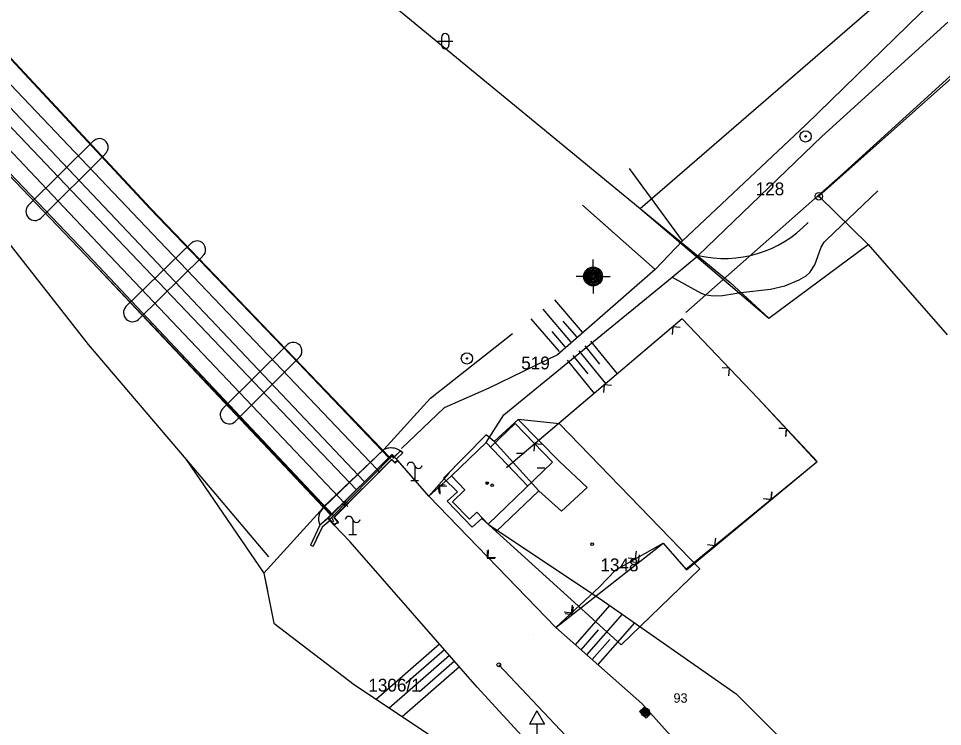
# Model space of a CAD drawing. Extents: x -469926 to -462499, y -1098642 to -1092733.
# Drawn here: x -466934.2 to -466811.6, y -1092972.3 to -1092878.4 of the extents above; entities that cross this region are included whole.
import ezdxf

# ---------------------------------------------------------------- set-up
doc = ezdxf.new("R2010")
doc.units = 0
for name, color, linetype in [('Vrstva 1', 7, 'Continuous'), ('Vrstva 10', 7, 'Continuous'), ('Vrstva 11', 7, 'Continuous'), ('Vrstva 12', 7, 'Continuous'), ('Vrstva 13', 7, 'Continuous'), ('Vrstva 18', 7, 'Continuous'), ('Vrstva 20', 7, 'Continuous'), ('Vrstva 21', 7, 'Continuous'), ('Vrstva 23', 7, 'Continuous'), ('Vrstva 24', 7, 'Continuous'), ('Vrstva 25', 7, 'Continuous'), ('Vrstva 27', 7, 'Continuous'), ('Vrstva 29', 7, 'Continuous'), ('Vrstva 4', 7, 'Continuous'), ('Vrstva 42', 7, 'Continuous'), ('Vrstva 46', 7, 'Continuous'), ('Vrstva 47', 7, 'Continuous'), ('Vrstva 48', 7, 'Continuous'), ('Vrstva 50', 7, 'Continuous'), ('Vrstva 7', 7, 'Continuous'), ('Vrstva 9', 7, 'Continuous')]:
    doc.layers.add(name, color=color, linetype=linetype)

msp = doc.modelspace()

# ---------------------------------------------------------------- linework, layer by layer
at = {"layer": 'Vrstva 1'}
for p, q in [((-466787.37, -1092865.83), (-466828.01, -1092902)), ((-466828.01, -1092902), (-466821.48, -1092908.37)), ((-466851.7, -1092903.61), (-466839.77, -1092913.43)), ((-466834.64, -1092918.16), (-466821.48, -1092908.37)), ((-466821.48, -1092908.37), (-466810.97, -1092920.36)), ((-466839.77, -1092913.43), (-466834.64, -1092918.16)), ((-466867.91, -1092931.6), (-466871.1, -1092934.49)), ((-466862.41, -1092932.19), (-466867.91, -1092931.6)), ((-466846.47, -1092948.64), (-466862.41, -1092932.19)), ((-466872.15, -1092933.62), (-466877.8, -1092939.36)), ((-466871.1, -1092934.49), (-466872.15, -1092933.62)), ((-466877.8, -1092939.36), (-466875.93, -1092941.19)), ((-466875.93, -1092941.19), (-466877.34, -1092942.44)), ((-466877.34, -1092942.44), (-466873.99, -1092945.86)), ((-466873.99, -1092945.86), (-466872.73, -1092944.74)), ((-466872.73, -1092944.74), (-466870.8, -1092946.43)), ((-466870.8, -1092946.43), (-466854.23, -1092961.47)), ((-466843.8, -1092951.4), (-466846.47, -1092948.64)), ((-466854.23, -1092961.47), (-466843.8, -1092951.4))]:
    msp.add_line(p, q, dxfattribs=at)
at = {"layer": 'Vrstva 10'}
msp.add_lwpolyline([(-466924.31, -1092843.59), (-466908.51, -1092856.47), (-466891.65, -1092870.21), (-466889.25, -1092872.7), (-466851.7, -1092903.61), (-466834.64, -1092918.16), (-466821.48, -1092908.37), (-466810.97, -1092920.36)], dxfattribs=at)
for centre in [(-466890.88, -1092942.72), (-466870.47, -1092964.13)]:
    msp.add_circle(centre, 0.25, dxfattribs=at)
at = {"layer": 'Vrstva 12'}
msp.add_line((-466868.1, -1092936.05), (-466867.1, -1092936.05), dxfattribs=at)
for radius in [0.175, 0.175, 0.075, 0.075]:
    msp.add_circle((-466872, -1092940.02), radius, dxfattribs=at)
at = {"layer": 'Vrstva 13'}
for centre, radius in [((-466851.06, -1092970.45), 0.5), ((-466850.96, -1092970.38), 0.5), ((-466851.06, -1092970.45), 0.36), ((-466850.96, -1092970.38), 0.36), ((-466851.06, -1092970.45), 0.22), ((-466850.96, -1092970.38), 0.22), ((-466851.06, -1092970.45), 0.08), ((-466850.96, -1092970.38), 0.08)]:
    msp.add_circle(centre, radius, dxfattribs=at)
at = {"layer": 'Vrstva 18'}
for p, q in [((-466881.63, -1092937.69), (-466881.63, -1092939.69)), ((-466882.13, -1092939.69), (-466881.13, -1092939.69)), ((-466889.85, -1092944.84), (-466889.85, -1092946.84)), ((-466890.35, -1092946.84), (-466889.35, -1092946.84))]:
    msp.add_line(p, q, dxfattribs=at)
for centre, start, end in [((-466882.13, -1092937.8), 12.6804, 167.3196), ((-466881.13, -1092937.57), 192.6804, 347.3196), ((-466890.35, -1092944.95), 12.6804, 167.3196), ((-466889.35, -1092944.73), 192.6804, 347.3196)]:
    msp.add_arc(centre, 0.512, start, end, dxfattribs=at)
at = {"layer": 'Vrstva 20'}
for p, q in [((-466878.08, -1092880.93), (-466878.08, -1092881.93)), ((-466878.08, -1092880.93), (-466878.08, -1092881.93)), ((-466877.08, -1092880.93), (-466877.08, -1092881.93)), ((-466877.08, -1092880.93), (-466877.08, -1092881.93)), ((-466878.58, -1092881.43), (-466876.58, -1092881.43)), ((-466878.58, -1092881.43), (-466876.58, -1092881.43))]:
    msp.add_line(p, q, dxfattribs=at)
for centre, start, end in [((-466877.58, -1092880.93), 0, 180), ((-466877.58, -1092880.93), 0, 180), ((-466877.58, -1092881.93), 180, 0), ((-466877.58, -1092881.93), 180, 0)]:
    msp.add_arc(centre, 0.5, start, end, dxfattribs=at)
at = {"layer": 'Vrstva 21'}
for p, q in [((-466865.41, -1092970.21), (-466866.41, -1092972.01)), ((-466865.41, -1092970.21), (-466864.41, -1092972.01)), ((-466864.41, -1092972.01), (-466866.41, -1092972.01)), ((-466865.41, -1092972.01), (-466865.41, -1092974.01))]:
    msp.add_line(p, q, dxfattribs=at)
at = {"layer": 'Vrstva 23'}
msp.add_line((-466827.59, -1092894.05), (-466810.9, -1092878.9), dxfattribs=at)
for points in [[(-466829.73, -1092892.51), (-466814.56, -1092877.78), (-466795.8, -1092860.08), (-466773.47, -1092837.51)], [(-466829.73, -1092892.51), (-466846.1, -1092907.89), (-466849.71, -1092911.72), (-466862.66, -1092923.04), (-466871.77, -1092927.42), (-466877.73, -1092930.03), (-466883.38, -1092935.46)], [(-466872.14, -1092934.64), (-466869.79, -1092930.97), (-466847.48, -1092912.73), (-466844.01, -1092909.84), (-466827.59, -1092894.05)], [(-466847.48, -1092912.73), (-466843.71, -1092914.79), (-466843.17, -1092915.02), (-466842.02, -1092915.21), (-466840.8, -1092915.14), (-466839.16, -1092914.89), (-466838.36, -1092914.77), (-466834.43, -1092914.3), (-466832.5, -1092913.85), (-466830.62, -1092913.08), (-466829.71, -1092912.53), (-466829.22, -1092912.12), (-466828.56, -1092911.08), (-466827.69, -1092908.74), (-466827.28, -1092908.06), (-466827.01, -1092907.76), (-466820.18, -1092901.27)], [(-466881.49, -1092933.65), (-466883.38, -1092935.46)]]:
    msp.add_lwpolyline(points, dxfattribs=at)
msp.add_arc((-466840.52, -1092894.97), 15.27, 256.779, 316.5372, dxfattribs=at)
at = {"layer": 'Vrstva 24'}
for p, q in [((-467003.62, -1092810.4), (-466916.65, -1092903.61)), ((-466924.21, -1092894.62), (-466932.89, -1092903.2)), ((-466931.21, -1092904.9), (-466922.71, -1092896.4)), ((-466916.65, -1092903.61), (-466884.96, -1092936.58)), ((-466911.27, -1092908.2), (-466919.95, -1092916.63)), ((-466918.27, -1092918.33), (-466909.76, -1092909.97)), ((-466907.13, -1092930.18), (-466898.49, -1092921.64)), ((-466907.13, -1092930.18), (-466898.49, -1092921.64)), ((-466897.03, -1092923.45), (-466905.45, -1092931.87)), ((-466897.03, -1092923.45), (-466905.45, -1092931.87)), ((-466885.67, -1092935.54), (-466893.75, -1092943.24)), ((-466885.67, -1092935.54), (-466893.75, -1092943.24)), ((-466884.32, -1092936.53), (-466883.51, -1092935.76)), ((-466884.32, -1092936.53), (-466883.51, -1092935.76)), ((-466883.22, -1092936), (-466884.05, -1092936.81)), ((-466883.22, -1092936), (-466883.51, -1092935.76)), ((-466883.5, -1092935.76), (-466883.51, -1092935.76)), ((-466884.61, -1092936.25), (-466893.09, -1092944.57)), ((-466884.61, -1092936.25), (-466893.09, -1092944.57)), ((-466892.34, -1092944.55), (-466884.64, -1092936.91)), ((-466892.34, -1092944.55), (-466884.64, -1092936.91)), ((-466884.64, -1092936.91), (-466884.26, -1092937.31)), ((-466884.64, -1092936.91), (-466884.62, -1092936.93)), ((-466883.89, -1092936.97), (-466884.61, -1092936.25)), ((-466884.28, -1092936.58), (-466884.61, -1092936.25)), ((-466884.26, -1092937.31), (-466883.89, -1092936.97)), ((-466893.75, -1092943.24), (-466892.71, -1092944.21)), ((-466893.75, -1092943.24), (-466892.71, -1092944.21)), ((-466893.09, -1092944.57), (-466894.21, -1092945.6)), ((-466893.09, -1092944.57), (-466894.21, -1092945.6)), ((-466892.31, -1092945.49), (-466893.09, -1092944.57)), ((-466892.52, -1092945.24), (-466893.09, -1092944.57)), ((-466891.75, -1092945.29), (-466892.34, -1092944.55)), ((-466892.12, -1092944.82), (-466892.34, -1092944.55)), ((-466894.21, -1092945.6), (-466895.47, -1092948.24)), ((-466894.21, -1092945.6), (-466895.47, -1092948.24)), ((-466893.89, -1092945.85), (-466895.11, -1092948.41)), ((-466893.89, -1092945.85), (-466894.68, -1092947.5)), ((-466892.83, -1092944.88), (-466893.89, -1092945.85)), ((-466892.83, -1092944.88), (-466893.89, -1092945.85)), ((-466891.75, -1092945.29), (-466892.31, -1092945.49)), ((-466895.47, -1092948.24), (-466895.11, -1092948.41)), ((-466895.47, -1092948.24), (-466895.41, -1092948.27))]:
    msp.add_line(p, q, dxfattribs=at)
for points in [[(-466888.27, -1092939.86), (-466919.74, -1092906.65), (-467007.49, -1092814.04)], [(-466889.34, -1092940.92), (-466921.01, -1092907.72), (-467008.91, -1092815.38)], [(-467012.34, -1092818.65), (-466924.4, -1092910.74), (-466893.75, -1092943.24)], [(-466885.67, -1092935.54), (-466885.51, -1092935.47), (-466885.3, -1092935.38), (-466885.15, -1092935.35), (-466885.04, -1092935.33), (-466884.84, -1092935.31), (-466884.73, -1092935.31), (-466884.52, -1092935.33), (-466884.37, -1092935.36), (-466884.1, -1092935.43), (-466883.9, -1092935.51), (-466883.72, -1092935.61), (-466883.63, -1092935.67), (-466883.51, -1092935.76), (-466883.22, -1092936)], [(-466885.67, -1092935.54), (-466885.51, -1092935.47), (-466885.3, -1092935.38), (-466885.15, -1092935.35), (-466885.04, -1092935.33), (-466884.84, -1092935.31), (-466884.73, -1092935.31), (-466884.52, -1092935.33), (-466884.37, -1092935.36), (-466884.1, -1092935.43), (-466883.9, -1092935.51), (-466883.72, -1092935.61), (-466883.63, -1092935.67), (-466883.51, -1092935.76), (-466883.5, -1092935.76)]]:
    msp.add_lwpolyline(points, dxfattribs=at)
for centre, radius in [((-466829.76, -1092894.05), 0.75), ((-466829.76, -1092894.05), 0.1), ((-466828.01, -1092902), 0.5), ((-466828.01, -1092902), 0.1), ((-466874.7, -1092923.5), 0.75), ((-466874.7, -1092923.5), 0.1)]:
    msp.add_circle(centre, radius, dxfattribs=at)
for centre, radius, start, end in [((-466923.46, -1092895.51), 1.16, 307.356, 130.2718), ((-466932, -1092904), 1.2, 138.2259, 311.231), ((-466910.51, -1092909.08), 1.16, 307.356, 130.2718), ((-466919.06, -1092917.43), 1.2, 138.2259, 311.231), ((-466897.74, -1092922.53), 1.16, 307.356, 130.2718), ((-466897.74, -1092922.53), 1.16, 307.356, 130.2718), ((-466906.23, -1092930.97), 1.2, 138.2259, 311.231), ((-466906.23, -1092930.97), 1.2, 138.2259, 311.231), ((-466892.32, -1092944.74), 2.07, 133.5978, 204.4654), ((-466892.32, -1092944.74), 2.07, 133.5978, 204.4654)]:
    msp.add_arc(centre, radius, start, end, dxfattribs=at)
at = {"layer": 'Vrstva 25'}
msp.add_line((-466865.38, -1092937.99), (-466864.38, -1092937.99), dxfattribs=at)
for centre in [(-466871.35, -1092940.32), (-466858.08, -1092948.12)]:
    msp.add_circle(centre, 0.175, dxfattribs=at)
at = {"layer": 'Vrstva 27'}
for p, q in [((-466857.96, -1092911.38), (-466857.96, -1092910.38)), ((-466859.21, -1092912.63), (-466860.21, -1092912.63)), ((-466856.71, -1092912.63), (-466855.71, -1092912.63)), ((-466857.96, -1092913.88), (-466857.96, -1092914.88))]:
    msp.add_line(p, q, dxfattribs=at)
for radius in [1.25, 1.11, 0.97, 0.83, 0.69, 0.55, 0.41, 0.27, 0.13]:
    msp.add_circle((-466857.96, -1092912.63), radius, dxfattribs=at)
at = {"layer": 'Vrstva 29'}
msp.add_line((-466858.23, -1092977.04), (-466870.47, -1092964.13), dxfattribs=at)
for points in [[(-466886.23, -1092938.62), (-466886.59, -1092938.24), (-466918.17, -1092905.11), (-467006.09, -1092812.71)], [(-466890.5, -1092943.12), (-466890.88, -1092942.72), (-466922.86, -1092909.06), (-467010.23, -1092816.63)]]:
    msp.add_lwpolyline(points, dxfattribs=at)
at = {"layer": 'Vrstva 4'}
for p, q in [((-466851.7, -1092903.61), (-466816.29, -1092872.98)), ((-466862.4, -1092937.17), (-466867.91, -1092931.6)), ((-466871.1, -1092934.49), (-466865.14, -1092941.06)), ((-466892.87, -1092944.81), (-466884.67, -1092936.44)), ((-466858.75, -1092940.59), (-466862.4, -1092937.17)), ((-466870.8, -1092946.43), (-466865.14, -1092941.06)), ((-466865.14, -1092941.06), (-466862.14, -1092943.75)), ((-466862.14, -1092943.75), (-466858.75, -1092940.59))]:
    msp.add_line(p, q, dxfattribs=at)
at = {"layer": 'Vrstva 42'}
for p, q in [((-467003.62, -1092810.4), (-466916.65, -1092903.61)), ((-466924.21, -1092894.62), (-466932.89, -1092903.2)), ((-466931.21, -1092904.9), (-466922.71, -1092896.4)), ((-466916.65, -1092903.61), (-466885.06, -1092936.66)), ((-466911.27, -1092908.2), (-466919.95, -1092916.63)), ((-466918.27, -1092918.33), (-466909.76, -1092909.97)), ((-466907.13, -1092930.18), (-466898.49, -1092921.64)), ((-466907.13, -1092930.18), (-466898.49, -1092921.64)), ((-466897.03, -1092923.45), (-466905.45, -1092931.87)), ((-466897.03, -1092923.45), (-466905.45, -1092931.87)), ((-466885.67, -1092935.54), (-466893.73, -1092943.27)), ((-466885.67, -1092935.54), (-466893.73, -1092943.27)), ((-466884.64, -1092936.24), (-466893.1, -1092944.67)), ((-466884.64, -1092936.24), (-466893.1, -1092944.67)), ((-466884.64, -1092936.24), (-466883.88, -1092937.01)), ((-466884.64, -1092936.24), (-466884.29, -1092936.59)), ((-466884.34, -1092936.55), (-466883.51, -1092935.76)), ((-466884.34, -1092936.55), (-466883.51, -1092935.76)), ((-466883.22, -1092936), (-466884.06, -1092936.82)), ((-466883.22, -1092936), (-466883.51, -1092935.76)), ((-466883.5, -1092935.76), (-466883.51, -1092935.76)), ((-466884.72, -1092936.91), (-466892.33, -1092944.6)), ((-466884.72, -1092936.91), (-466892.33, -1092944.6)), ((-466884.2, -1092937.38), (-466884.72, -1092936.91)), ((-466884.65, -1092936.97), (-466884.72, -1092936.91)), ((-466883.88, -1092937.01), (-466884.2, -1092937.38)), ((-466879.75, -1092941.77), (-466877.06, -1092938.69)), ((-466893.73, -1092943.27), (-466892.74, -1092944.3)), ((-466893.73, -1092943.27), (-466892.74, -1092944.3)), ((-466893.1, -1092944.67), (-466894.21, -1092945.6)), ((-466893.1, -1092944.67), (-466894.21, -1092945.6)), ((-466892.29, -1092945.61), (-466893.1, -1092944.67)), ((-466892.57, -1092945.29), (-466893.1, -1092944.67)), ((-466892.33, -1092944.6), (-466891.79, -1092945.23)), ((-466892.33, -1092944.6), (-466892.13, -1092944.83)), ((-466894.21, -1092945.6), (-466895.47, -1092948.24)), ((-466894.21, -1092945.6), (-466895.47, -1092948.24)), ((-466893.89, -1092945.85), (-466895.11, -1092948.41)), ((-466893.89, -1092945.85), (-466894.68, -1092947.5)), ((-466892.85, -1092944.97), (-466893.89, -1092945.85)), ((-466892.85, -1092944.97), (-466893.89, -1092945.85)), ((-466891.79, -1092945.23), (-466892.29, -1092945.61)), ((-466890.18, -1092947.82), (-466892.29, -1092945.61)), ((-466895.47, -1092948.24), (-466895.11, -1092948.41)), ((-466895.47, -1092948.24), (-466895.41, -1092948.27))]:
    msp.add_line(p, q, dxfattribs=at)
for points in [[(-466888.27, -1092939.86), (-466919.74, -1092906.65), (-467007.49, -1092814.04)], [(-466889.34, -1092940.92), (-466921.01, -1092907.72), (-467008.91, -1092815.38)], [(-467012.34, -1092818.65), (-466924.4, -1092910.74), (-466892.64, -1092944.21)], [(-466845.66, -1092917.41), (-466825.12, -1092899.29), (-466805.76, -1092881.7)], [(-466932.04, -1092990.39), (-466940.51, -1092984.79), (-466958.17, -1092971.11), (-466972.84, -1092960.15), (-466970.62, -1092939.8), (-466975.35, -1092921.23), (-466973.71, -1092906.89), (-466969.52, -1092889.89), (-466956.68, -1092884.21), (-466943.21, -1092898.4), (-466924.93, -1092921.63), (-466911.94, -1092936.9), (-466901.63, -1092951.96)], [(-466828.28, -1092937.19), (-466836.08, -1092928.78), (-466846.12, -1092918.23), (-466869.43, -1092938.01)], [(-466885.67, -1092935.54), (-466879.55, -1092928.78), (-466868.67, -1092920.18)], [(-466885.67, -1092935.54), (-466885.51, -1092935.47), (-466885.3, -1092935.38), (-466885.15, -1092935.35), (-466885.04, -1092935.33), (-466884.84, -1092935.31), (-466884.73, -1092935.31), (-466884.52, -1092935.33), (-466884.37, -1092935.36), (-466884.1, -1092935.43), (-466883.9, -1092935.51), (-466883.72, -1092935.61), (-466883.63, -1092935.67), (-466883.51, -1092935.76), (-466883.22, -1092936)], [(-466885.67, -1092935.54), (-466885.51, -1092935.47), (-466885.3, -1092935.38), (-466885.15, -1092935.35), (-466885.04, -1092935.33), (-466884.84, -1092935.31), (-466884.73, -1092935.31), (-466884.52, -1092935.33), (-466884.37, -1092935.36), (-466884.1, -1092935.43), (-466883.9, -1092935.51), (-466883.72, -1092935.61), (-466883.63, -1092935.67), (-466883.51, -1092935.76), (-466883.5, -1092935.76)], [(-466862.92, -1092959.18), (-466879.75, -1092941.77), (-466883.88, -1092937.01)], [(-466862.92, -1092959.18), (-466848.67, -1092947.98), (-466845.64, -1092951.45), (-466828.28, -1092937.19)], [(-466893.73, -1092943.27), (-466901.63, -1092951.96), (-466900.32, -1092958.61), (-466889.6, -1092966.78), (-466866.09, -1092982.42), (-466856.4, -1092997.62), (-466841.11, -1093014.46), (-466815.19, -1093041.52), (-466794.17, -1093059.52), (-466768.09, -1093087.52), (-466746.39, -1093109.51), (-466731.66, -1093130.44), (-466706.55, -1093152.53), (-466700.02, -1093160.09)], [(-466893.73, -1092943.27), (-466901.63, -1092951.96), (-466901.17, -1092954.32)], [(-466871.88, -1092945.46), (-466856.46, -1092955.77), (-466838.98, -1092967.96), (-466827.96, -1092978.93), (-466808.49, -1093000.46), (-466793.23, -1093016.87), (-466772.12, -1093036.98), (-466757.06, -1093055.41), (-466740.2, -1093080.31), (-466719.47, -1093103.76), (-466711.92, -1093111.42)], [(-466726.55, -1093121.9), (-466748.97, -1093097.4), (-466768.92, -1093077.66), (-466796.43, -1093047.51), (-466814.32, -1093029.03), (-466832.59, -1093009.24), (-466852.17, -1092990.16), (-466873.33, -1092967.08), (-466890.18, -1092947.82)], [(-466715.28, -1093112.9), (-466739.07, -1093088.51), (-466756.41, -1093065.07), (-466786.92, -1093039.88), (-466803.68, -1093018.75), (-466822.88, -1092999.45), (-466839.71, -1092982.36), (-466851.49, -1092969.25), (-466862.92, -1092959.18)]]:
    msp.add_lwpolyline(points, dxfattribs=at)
for centre, radius, start, end in [((-466923.46, -1092895.51), 1.16, 307.356, 130.2718), ((-466932, -1092904), 1.2, 138.2259, 311.231), ((-466910.51, -1092909.08), 1.16, 307.356, 130.2718), ((-466919.06, -1092917.43), 1.2, 138.2259, 311.231), ((-466897.74, -1092922.53), 1.16, 307.356, 130.2718), ((-466897.74, -1092922.53), 1.16, 307.356, 130.2718), ((-466906.23, -1092930.97), 1.2, 138.2259, 311.231), ((-466906.23, -1092930.97), 1.2, 138.2259, 311.231), ((-466892.33, -1092944.77), 2.05, 132.9777, 203.8452), ((-466892.33, -1092944.77), 2.05, 132.9777, 203.8452)]:
    msp.add_arc(centre, radius, start, end, dxfattribs=at)
at = {"layer": 'Vrstva 46'}
for p, q in [((-466918.17, -1092905.11), (-466918.17, -1092905.11)), ((-466886.59, -1092938.24), (-466886.59, -1092938.24)), ((-466886.59, -1092938.24), (-466886.59, -1092938.24)), ((-466865.84, -1092960.09), (-466865.84, -1092960.09))]:
    msp.add_line(p, q, dxfattribs=at)
at = {"layer": 'Vrstva 47'}
for p, q in [((-466922.86, -1092909.06), (-466922.86, -1092909.06)), ((-466890.88, -1092942.72), (-466890.88, -1092942.72)), ((-466890.88, -1092942.72), (-466890.88, -1092942.72)), ((-466870.47, -1092964.13), (-466870.47, -1092964.13))]:
    msp.add_line(p, q, dxfattribs=at)
at = {"layer": 'Vrstva 48'}
for p, q in [((-466863.06, -1092915.74), (-466859.42, -1092920)), ((-466864.63, -1092916.98), (-466860.94, -1092921.3)), ((-466866.2, -1092918.23), (-466862.46, -1092922.6)), ((-466861.96, -1092918.57), (-466860.18, -1092920.65)), ((-466863.42, -1092919.94), (-466861.7, -1092921.95)), ((-466854.74, -1092925.55), (-466858.24, -1092921.21)), ((-466856.27, -1092926.84), (-466859.8, -1092922.47)), ((-466857.08, -1092924.24), (-466859.02, -1092921.84)), ((-466857.79, -1092928.14), (-466861.35, -1092923.72)), ((-466858.6, -1092925.54), (-466860.58, -1092923.09)), ((-466855.76, -1092956.26), (-466860.34, -1092961.46)), ((-466854.1, -1092957.41), (-466858.84, -1092962.78)), ((-466857.27, -1092959.49), (-466859.59, -1092962.12)), ((-466852.45, -1092958.56), (-466857.33, -1092964.1)), ((-466886.73, -1092968.69), (-466878.34, -1092961.35)), ((-466855.74, -1092960.78), (-466858.09, -1092963.44)), ((-466885, -1092969.84), (-466877.02, -1092962.86)), ((-466882.78, -1092966.56), (-466877.68, -1092962.1)), ((-466883.28, -1092970.99), (-466875.7, -1092964.36)), ((-466880.98, -1092967.65), (-466876.36, -1092963.61))]:
    msp.add_line(p, q, dxfattribs=at)
at = {"layer": 'Vrstva 7'}
for p, q in [((-466871.61, -1092935.29), (-466868.29, -1092932.11)), ((-466863.33, -1092937.27), (-466868.29, -1092932.11)), ((-466876.76, -1092939.06), (-466872.14, -1092934.64)), ((-466866.62, -1092940.42), (-466872.14, -1092934.64)), ((-466863.33, -1092937.27), (-466871.88, -1092945.46)), ((-466876.76, -1092939.06), (-466874.97, -1092940.94)), ((-466874.97, -1092940.94), (-466876.59, -1092942.5)), ((-466876.59, -1092942.5), (-466874.37, -1092944.82)), ((-466874.37, -1092944.82), (-466873.39, -1092943.88)), ((-466873.39, -1092943.88), (-466871.88, -1092945.46))]:
    msp.add_line(p, q, dxfattribs=at)
at = {"layer": 'Vrstva 9'}
for p, q in [((-467003.68, -1092810.46), (-466916.71, -1092903.67)), ((-466846.1, -1092907.89), (-466853.11, -1092898.32)), ((-466850.83, -1092901.43), (-466853.11, -1092898.32)), ((-466849.71, -1092911.72), (-466859.35, -1092903.16)), ((-466855.62, -1092906.47), (-466859.35, -1092903.16)), ((-466847.4, -1092919.32), (-466847.47, -1092920.31)), ((-466847.4, -1092919.32), (-466847.47, -1092920.31)), ((-466846.42, -1092919.39), (-466847.4, -1092919.32)), ((-466846.42, -1092919.39), (-466847.4, -1092919.32)), ((-466839.86, -1092924.8), (-466840.85, -1092924.73)), ((-466839.86, -1092924.8), (-466840.85, -1092924.73)), ((-466839.93, -1092925.79), (-466839.86, -1092924.8)), ((-466839.93, -1092925.79), (-466839.86, -1092924.8)), ((-466856.51, -1092927.01), (-466856.58, -1092928)), ((-466856.51, -1092927.01), (-466856.58, -1092928)), ((-466855.52, -1092927.08), (-466856.51, -1092927.01)), ((-466855.52, -1092927.08), (-466856.51, -1092927.01)), ((-466832.31, -1092932.84), (-466833.3, -1092932.77)), ((-466832.29, -1092932.82), (-466833.28, -1092932.75)), ((-466832.38, -1092933.83), (-466832.31, -1092932.84)), ((-466832.36, -1092933.8), (-466832.29, -1092932.82)), ((-466865.75, -1092934.82), (-466865.82, -1092935.81)), ((-466864.76, -1092934.89), (-466865.75, -1092934.82)), ((-466879.75, -1092941.77), (-466876.76, -1092939.06)), ((-466877.58, -1092940.24), (-466878.55, -1092940.4)), ((-466878.55, -1092940.4), (-466878.39, -1092941.37)), ((-466877.35, -1092940.45), (-466878.34, -1092940.49)), ((-466878.34, -1092940.49), (-466878.31, -1092941.48)), ((-466835.33, -1092942.06), (-466834.35, -1092942.18)), ((-466835.32, -1092942.07), (-466834.34, -1092942.19)), ((-466834.35, -1092942.18), (-466834.23, -1092941.2)), ((-466834.34, -1092942.19), (-466834.22, -1092941.21)), ((-466842.78, -1092948.17), (-466841.79, -1092948.29)), ((-466842.77, -1092948.18), (-466841.79, -1092948.3)), ((-466841.79, -1092948.29), (-466841.67, -1092947.31)), ((-466841.79, -1092948.3), (-466841.66, -1092947.32)), ((-466871.99, -1092948.98), (-466872, -1092949.97)), ((-466871.9, -1092948.89), (-466871.91, -1092949.88)), ((-466852.34, -1092950.04), (-466852.21, -1092949.06)), ((-466851.93, -1092950.54), (-466851.8, -1092949.56)), ((-466872, -1092949.97), (-466871.01, -1092949.98)), ((-466871.91, -1092949.88), (-466870.92, -1092949.89)), ((-466853.32, -1092949.92), (-466852.34, -1092950.04)), ((-466852.91, -1092950.42), (-466851.93, -1092950.54)), ((-466860.81, -1092957.21), (-466860.68, -1092956.23)), ((-466860.69, -1092957.43), (-466860.57, -1092956.45)), ((-466861.79, -1092957.09), (-466860.81, -1092957.21)), ((-466861.67, -1092957.31), (-466860.69, -1092957.43))]:
    msp.add_line(p, q, dxfattribs=at)
for points in [[(-467012.17, -1092818.48), (-466924.23, -1092910.57), (-466892.46, -1092944.26), (-466892.64, -1092944.65), (-466892.52, -1092944.8), (-466892.4, -1092945.11)], [(-466932.04, -1092990.39), (-466940.51, -1092984.79), (-466958.17, -1092971.11), (-466972.84, -1092960.15), (-466970.62, -1092939.8), (-466975.35, -1092921.23), (-466973.71, -1092906.89), (-466969.52, -1092889.89), (-466956.68, -1092884.21), (-466943.21, -1092898.4), (-466924.93, -1092921.63), (-466911.94, -1092936.9), (-466901.01, -1092949.8)], [(-466916.71, -1092903.67), (-466884.89, -1092936.78), (-466884.68, -1092936.42), (-466884.44, -1092936.75)], [(-466828.21, -1092937.18), (-466836.08, -1092928.78), (-466846.12, -1092918.23), (-466865.68, -1092934.83)], [(-466862.92, -1092959.18), (-466879.75, -1092941.77), (-466883.9, -1092936.98)], [(-466862.92, -1092959.18), (-466857.17, -1092953.82), (-466854.93, -1092951.51), (-466848.67, -1092947.98), (-466845.57, -1092951.52), (-466828.21, -1092937.18)]]:
    msp.add_lwpolyline(points, dxfattribs=at)
msp.add_lwpolyline([(-466850.92, -1092971.18), (-466851.78, -1092970.33), (-466851.22, -1092969.77), (-466850.36, -1092970.61)], close=True, dxfattribs=at)

# ---------------------------------------------------------------- texts
at = {"layer": 'Vrstva 11'}
msp.add_text('93', height=1.25, dxfattribs=at).set_placement((-466847.29, -1092969.15))
at = {"layer": 'Vrstva 50'}
for s, p in [('128', (-466836.39, -1092901.86)), ('519', (-466867.49, -1092924.95)), ('1348', (-466856.99, -1092951.72)), ('1306/1', (-466887.78, -1092967.67))]:
    msp.add_text(s, height=1.7, dxfattribs=at).set_placement(p)

doc.saveas('drawing.dxf')
